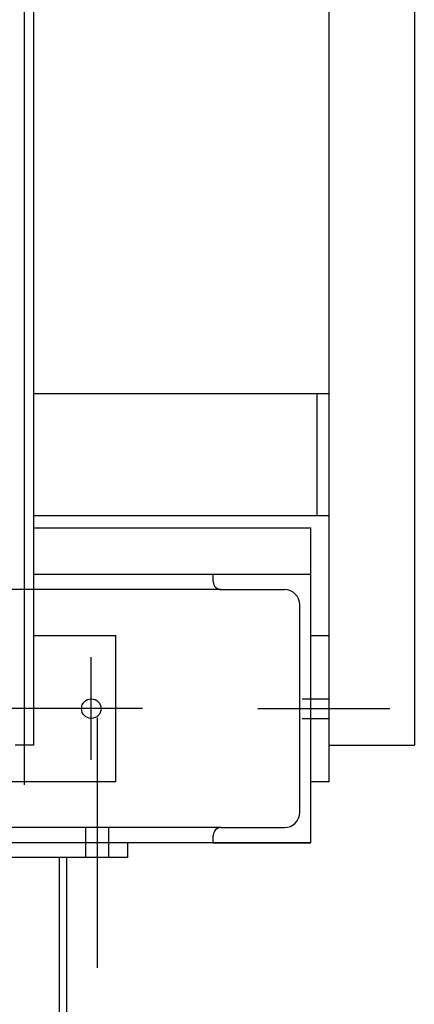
# Model space of a CAD drawing. Extents: x -89225 to 110569, y 13360 to 87647.
# Tile 416 of 478: x 87218 to 87542, y 66682 to 67489. Entities that reach past the tile are written whole.
import ezdxf

# ---------------------------------------------------------------- set-up
doc = ezdxf.new("R2010")
doc.units = 0
doc.layers.add('Iv-Lines 035', color=4, linetype='Continuous')

# ---------------------------------------------------------------- blocks, each defined once
blk = doc.blocks.new('Bordes been 4 ZAZ')
for p, q in [((1204025.14, -963131.13, 1600), (1204025.14, -964508.36, 1600)), ((1204032.64, -963197.91, 1600), (1204032.64, -964475.91, 1600)), ((1204345.14, -963280.18, 1600), (1204345.14, -964475.91, 1600)), ((1204275.14, -964505.91, 1600), (1204275.14, -963720.41, 1600)), ((1204275.14, -964187.91, 1600), (1204032.64, -964187.91, 1600)), ((1204265.14, -964187.91, 1600), (1204265.14, -964287.91, 1600)), ((1204275.14, -964287.91, 1600), (1204032.64, -964287.91, 1600)), ((1204032.64, -964297.91, 1600), (1204260.14, -964297.91, 1600)), ((1204260.14, -964335.91, 1600), (1204260.14, -964297.91, 1600)), ((1204032.64, -964335.91, 1600), (1204260.14, -964335.91, 1600)), ((1204180.14, -964341.91, 1600), (1204180.14, -964335.91, 1600)), ((1204260.14, -964555.91, 1600), (1204260.14, -964335.91, 1600)), ((1204186.64, -964348.41, 1600), (1201484.64, -964348.41, 1600)), ((1204186.64, -964348.41, 1600), (1204238.64, -964348.41, 1600)), ((1204251.14, -964530.91, 1600), (1204251.14, -964360.91, 1600)), ((1204032.64, -964385.91, 1600), (1204100.14, -964385.91, 1600)), ((1204100.14, -964505.91, 1600), (1204100.14, -964385.91, 1600)), ((1204260.14, -964385.91, 1600), (1204275.14, -964385.91, 1600)), ((1204080.14, -964487.9, 1600), (1204080.14, -964403.92, 1600)), ((1204253.14, -964437.91, 1600), (1204275.14, -964437.91, 1600)), ((1204122.12, -964445.91, 1600), (1203928.15, -964445.91, 1600)), ((1204085.14, -964658.22, 1600), (1204085.14, -964453.6, 1600)), ((1204216.75, -964445.91, 1600), (1204325.1, -964445.91, 1600)), ((1204253.14, -964453.91, 1600), (1204275.14, -964453.91, 1600)), ((1204032.64, -964475.91, 1600), (1204017.64, -964475.91, 1600)), ((1204275.14, -964475.91, 1600), (1204345.14, -964475.91, 1600)), ((1204100.14, -964505.91, 1600), (1203950.14, -964505.91, 1600)), ((1204275.14, -964505.91, 1600), (1204260.14, -964505.91, 1600)), ((1204186.64, -964543.41, 1600), (1197493.64, -964543.41, 1600)), ((1204075.64, -964567.91, 1600), (1204075.64, -964543.41, 1600)), ((1204094.64, -964567.91, 1600), (1204094.64, -964543.41, 1600)), ((1204180.14, -964555.91, 1600), (1204180.14, -964549.91, 1600)), ((1204186.64, -964543.41, 1600), (1204238.64, -964543.41, 1600)), ((1204260.14, -964555.91, 1600), (1203689.64, -964555.91, 1600)), ((1204110.14, -964567.91, 1600), (1204110.14, -964555.91, 1600)), ((1204180.14, -964555.91, 1600), (1204260.14, -964555.91, 1600)), ((1204110.14, -964567.91, 1600), (1203960.14, -964567.91, 1600)), ((1204054.14, -965055.91, 1600), (1204054.14, -964567.91, 1600)), ((1204060.14, -964926.41, 1600), (1204060.14, -964567.91, 1600))]:
    blk.add_line(p, q)
blk.add_circle((1204080.14, -964445.91, 1600), 8)
for centre, radius, start, end in [((1204186.64, -964341.91, 1600), 6.5, 180, 270), ((1204238.64, -964360.91, 1600), 12.5, 0, 90), ((1204238.64, -964530.91, 1600), 12.5, 270, 0), ((1204186.64, -964549.91, 1600), 6.5, 90, 180)]:
    blk.add_arc(centre, radius, start, end)

msp = doc.modelspace()

# ---------------------------------------------------------------- block references
at = {"layer": 'Iv-Lines 035'}
msp.add_blockref('Bordes been 4 ZAZ', (-1116803.02, 1031370.19, -1600), dxfattribs=at)

doc.saveas('drawing.dxf')
